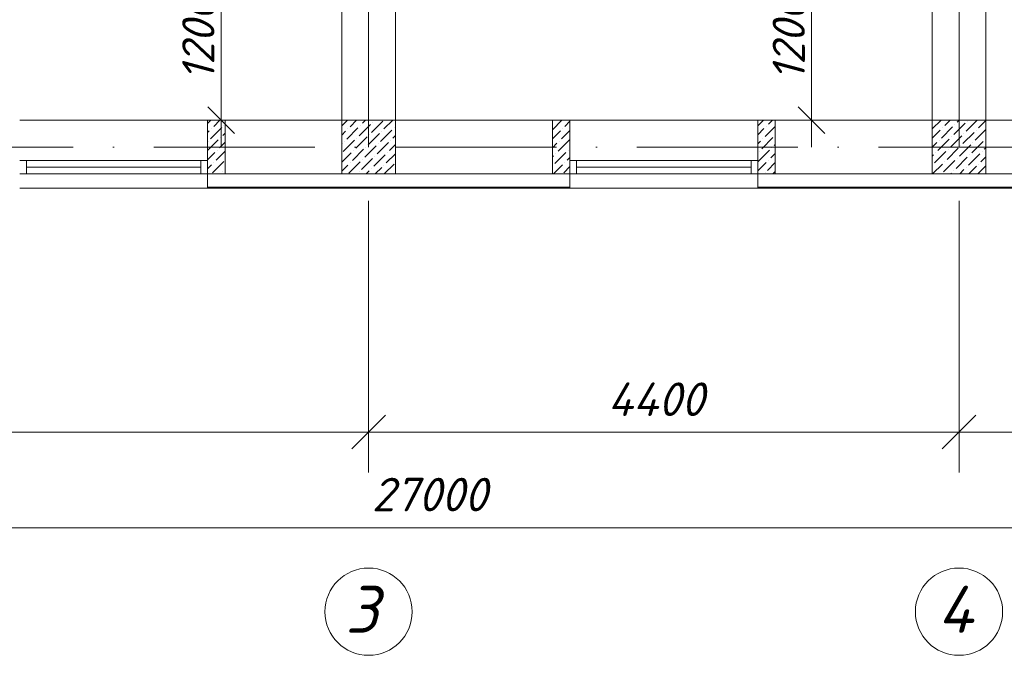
# Model space of a CAD drawing. Header units: millimetres. Extents: x 1114507 to 93926427, y 174473 to 817039.
# Tile 267 of 483: x 1733678 to 1741016, y 763038 to 767774. Entities that reach past the tile are written whole.
import ezdxf

# ---------------------------------------------------------------- set-up
doc = ezdxf.new("R2010")
doc.units = ezdxf.units.MM
doc.linetypes.add('ACAD_ISO10W100', pattern=[18, 12, -3, 0, -3])
for name, color, linetype, lineweight in [('PLAN', 250, 'Continuous', 25), ('размеры', 12, 'Continuous', 15), ('ТЕХНОЛОГИЯ', 36, 'Continuous', 18)]:
    doc.layers.add(name, color=color, linetype=linetype, lineweight=lineweight)
doc.layers.add('RAZMERNAR', color=152, linetype='Continuous')
doc.styles.get("Standard").update_dxf_attribs({"font": 'isocpeui.ttf'})
doc.dimstyles.new('Санжар', dxfattribs={"dimtxt": 240, "dimasz": 200, "dimexe": 200, "dimexo": 200, "dimgap": 50, "dimtad": 1, "dimdec": 0, "dimtxsty": 'Standard', "dimblk": 'OBLIQUE', "dimcen": 2.5, "dimdle": 200, "dimclrd": 152, "dimclre": 152, "dimclrt": 152, "dimadec": 0, "dimazin": 0, "dimtfac": 1, "dimtdec": 0, "dimtmove": 0, "dimatfit": 3, "dimldrblk": 'OBLIQUE', "dimfxl": 0, "dimlwd": 0, "dimlwe": 0, "dimarcsym": 0})

# ---------------------------------------------------------------- blocks, each defined once
blk = doc.blocks.new('blokqav2mak')
at = {"color": 1, "linetype": 'ACAD_ISO10W100', "lineweight": 0, "ltscale": 100}
for p, q in [((1558682, 782425.1), (1558682, 766825.1)), ((1563082, 773325.1), (1563082, 766825.1)), ((1572682, 766825.1), (1545682, 766825.1))]:
    blk.add_line(p, q, dxfattribs=at)
at = {"lineweight": 0, "ltscale": 100}
for p, q in [((1558882, 773325.1), (1558882, 767025.1)), ((1562882, 773325.1), (1562882, 767025.1)), ((1558482, 772925.1), (1558482, 767025.1)), ((1563282, 772925.1), (1563282, 767025.1)), ((1557482, 767025.1), (1556082, 767025.1)), ((1557482, 767025.1), (1560052, 767025.1)), ((1557482, 767025.1), (1557482, 766625.1)), ((1560182, 767025.1), (1560182, 766625.1)), ((1561582, 767025.1), (1560182, 767025.1)), ((1561582, 767025.1), (1561582, 766625.1)), ((1561712, 767025.1), (1564282, 767025.1)), ((1557482, 766625.1), (1560182, 766625.1)), ((1561712, 766625.1), (1564152, 766625.1)), ((1557482, 766518.1), (1556082, 766518.1)), ((1561582, 766518.1), (1560182, 766518.1))]:
    blk.add_line(p, q, dxfattribs=at)
at = {"linetype": 'Continuous', "lineweight": 0, "ltscale": 100}
for p, q in [((1557482, 767000.2, 0), (1557507, 767025.1, 0)), ((1557528.3, 766979.1, 0), (1557574.3, 767025.1, 0)), ((1557604.1, 766987.5, 0), (1557604.1, 766987.5, 0)), ((1558482, 766981.7), (1558525.4, 767025.1)), ((1558544, 766976.3), (1558592.8, 767025.1)), ((1558611.4, 766909), (1558695.6, 766993.2)), ((1558619.8, 766984.8), (1558619.8, 766984.8)), ((1558636.6, 767001.6), (1558660.1, 767025.1)), ((1558704, 766934.2), (1558788.2, 767018.4)), ((1558712.4, 767010), (1558712.4, 767010)), ((1558796.6, 766959.5), (1558862.2, 767025.1)), ((1560052, 766953.8, 0), (1560123.3, 767025.1, 0)), ((1560144.6, 766979.1, 0), (1560182, 767016.5, 0)), ((1561582, 766983.2, 0), (1561623.9, 767025.1, 0)), ((1561662.1, 766995.9, 0), (1561691.3, 767025.1, 0)), ((1562882.9, 766959.5), (1562948.5, 767025.1)), ((1562975.5, 766984.8), (1563015.9, 767025.1)), ((1563042.9, 766917.4), (1563127.1, 767001.6)), ((1563051.3, 766993.2), (1563051.3, 766993.2)), ((1563068.2, 767010), (1563083.2, 767025.1)), ((1563135.5, 766942.7), (1563217.9, 767025.1)), ((1563143.9, 767018.4), (1563143.9, 767018.4)), ((1563228.1, 766967.9), (1563282, 767021.8)), ((1557482, 766932.8, 0), (1557494.6, 766945.4, 0)), ((1557503, 766886.5, 0), (1557587.2, 766970.6, 0)), ((1557511.4, 766962.2, 0), (1557511.4, 766962.2, 0)), ((1557595.6, 766911.7, 0), (1557612, 766928.1, 0)), ((1558482, 766914.4), (1558510.3, 766942.7)), ((1558518.8, 766883.7), (1558603, 766967.9)), ((1558527.2, 766959.5), (1558527.2, 766959.5)), ((1558678.7, 766841.6), (1558762.9, 766925.8)), ((1558687.1, 766917.4), (1558687.1, 766917.4)), ((1558771.3, 766866.9), (1558855.5, 766951.1)), ((1558779.8, 766942.7), (1558779.8, 766942.7)), ((1558863.9, 766892.2), (1558882, 766910.2)), ((1558872.4, 766967.9), (1558872.4, 766967.9)), ((1560052, 766886.5, 0), (1560111, 766945.4, 0)), ((1560119.4, 766886.5, 0), (1560182, 766949.1, 0)), ((1560127.8, 766962.2, 0), (1560127.8, 766962.2, 0)), ((1561582, 766915.9, 0), (1561628.4, 766962.2, 0)), ((1561636.8, 766903.3, 0), (1561712, 766978.5, 0)), ((1561645.2, 766979.1, 0), (1561645.2, 766979.1, 0)), ((1562882, 766891.3), (1562941.9, 766951.1)), ((1562950.3, 766892.2), (1563034.5, 766976.3)), ((1562958.7, 766967.9), (1562958.7, 766967.9)), ((1563110.2, 766850.1), (1563194.4, 766934.2)), ((1563118.7, 766925.8), (1563118.7, 766925.8)), ((1563202.9, 766875.3), (1563282, 766954.5)), ((1563211.3, 766951.1), (1563211.3, 766951.1)), ((1557482, 766798.1, 0), (1557562, 766878, 0)), ((1557486.2, 766869.6, 0), (1557486.2, 766869.6, 0)), ((1557570.4, 766819.1, 0), (1557612, 766860.8, 0)), ((1557578.8, 766894.9, 0), (1557578.8, 766894.9, 0)), ((1558482, 766847), (1558485.1, 766850.1)), ((1558493.5, 766791.1), (1558577.7, 766875.3)), ((1558501.9, 766866.9), (1558501.9, 766866.9)), ((1558586.1, 766816.4), (1558670.3, 766900.6)), ((1558594.5, 766892.2), (1558594.5, 766892.2)), ((1558746.1, 766774.3), (1558830.3, 766858.5)), ((1558754.5, 766850.1), (1558754.5, 766850.1)), ((1558838.7, 766799.5), (1558882, 766842.9)), ((1558847.1, 766875.3), (1558847.1, 766875.3)), ((1560052, 766819.1, 0), (1560085.7, 766852.8, 0)), ((1560094.1, 766793.8, 0), (1560178.3, 766878, 0)), ((1560102.5, 766869.6, 0), (1560102.5, 766869.6, 0)), ((1561582, 766848.5, 0), (1561603.1, 766869.6, 0)), ((1561611.5, 766810.7, 0), (1561695.7, 766894.9, 0)), ((1561620, 766886.5, 0), (1561620, 766886.5, 0)), ((1561704.2, 766835.9, 0), (1561712, 766843.8, 0)), ((1562882, 766823.9), (1562916.6, 766858.5)), ((1562925, 766799.5), (1563009.2, 766883.7)), ((1562933.4, 766875.3), (1562933.4, 766875.3)), ((1563017.6, 766824.8), (1563101.8, 766909)), ((1563026.1, 766900.6), (1563026.1, 766900.6)), ((1563085, 766757.4), (1563169.2, 766841.6)), ((1563177.6, 766782.7), (1563261.8, 766866.9)), ((1563186, 766858.5), (1563186, 766858.5)), ((1563278.6, 766883.7), (1563278.6, 766883.7)), ((1557482, 766730.8, 0), (1557536.7, 766785.4, 0)), ((1557545.1, 766726.5, 0), (1557612, 766793.4, 0)), ((1557553.5, 766802.3, 0), (1557553.5, 766802.3, 0)), ((1558482, 766712.3), (1558552.4, 766782.7)), ((1558560.9, 766723.8), (1558645.1, 766808)), ((1558569.3, 766799.5), (1558569.3, 766799.5)), ((1558653.5, 766749), (1558737.7, 766833.2)), ((1558661.9, 766824.8), (1558661.9, 766824.8)), ((1558720.8, 766681.7), (1558805, 766765.9)), ((1558813.4, 766706.9), (1558882, 766775.5)), ((1558821.8, 766782.7), (1558821.8, 766782.7)), ((1560068.9, 766701.2, 0), (1560153, 766785.4, 0)), ((1560077.3, 766777, 0), (1560077.3, 766777, 0)), ((1560169.9, 766802.3, 0), (1560169.9, 766802.3, 0)), ((1561586.3, 766718.1, 0), (1561670.5, 766802.3, 0)), ((1561594.7, 766793.8, 0), (1561594.7, 766793.8, 0)), ((1561678.9, 766743.3, 0), (1561712, 766776.5, 0)), ((1561687.3, 766819.1, 0), (1561687.3, 766819.1, 0)), ((1562882, 766756.5), (1562891.4, 766765.9)), ((1562899.8, 766706.9), (1562984, 766791.1)), ((1562908.2, 766782.7), (1562908.2, 766782.7)), ((1562992.4, 766732.2), (1563076.6, 766816.4)), ((1563000.8, 766808), (1563000.8, 766808)), ((1563093.4, 766833.2), (1563093.4, 766833.2)), ((1563152.3, 766690.1), (1563236.5, 766774.3)), ((1563160.8, 766765.9), (1563160.8, 766765.9)), ((1563253.4, 766791.1), (1563253.4, 766791.1)), ((1563270.2, 766808), (1563282, 766819.8)), ((1557482, 766663.4, 0), (1557511.4, 766692.8, 0)), ((1557519.9, 766633.9, 0), (1557604.1, 766718.1, 0)), ((1557528.3, 766709.7, 0), (1557528.3, 766709.7, 0)), ((1558482, 766644.9), (1558527.2, 766690.1)), ((1558535.6, 766631.2), (1558619.8, 766715.4)), ((1558544, 766706.9), (1558544, 766706.9)), ((1558628.2, 766656.4), (1558712.4, 766740.6)), ((1558636.6, 766732.2), (1558636.6, 766732.2)), ((1558729.2, 766757.4), (1558729.2, 766757.4)), ((1558796.6, 766690.1), (1558796.6, 766690.1)), ((1558799, 766625.1), (1558872.4, 766698.5)), ((1560052, 766751.8, 0), (1560060.4, 766760.2, 0)), ((1560060.1, 766625.1, 0), (1560127.8, 766692.8, 0)), ((1560144.6, 766709.7, 0), (1560144.6, 766709.7, 0)), ((1560161.5, 766726.5, 0), (1560182, 766747.1, 0)), ((1561582, 766646.5, 0), (1561645.2, 766709.7, 0)), ((1561653.6, 766650.7, 0), (1561712, 766709.1, 0)), ((1561662.1, 766726.5, 0), (1561662.1, 766726.5, 0)), ((1562882.9, 766690.1), (1562882.9, 766690.1)), ((1562885.3, 766625.1), (1562958.7, 766698.5)), ((1562967.1, 766639.6), (1563051.3, 766723.8)), ((1562975.5, 766715.4), (1562975.5, 766715.4)), ((1563059.7, 766664.8), (1563143.9, 766749)), ((1563068.2, 766740.6), (1563068.2, 766740.6)), ((1563228.1, 766698.5), (1563228.1, 766698.5)), ((1563245, 766715.4), (1563282, 766752.4)), ((1557578.4, 766625.1, 0), (1557578.8, 766625.5, 0)), ((1557595.6, 766642.3, 0), (1557595.6, 766642.3, 0)), ((1558611.4, 766639.6), (1558611.4, 766639.6)), ((1558664.2, 766625.1), (1558687.1, 766648)), ((1558704, 766664.8), (1558704, 766664.8)), ((1558731.6, 766625.1), (1558779.8, 766673.3)), ((1558880.8, 766639.6), (1558882, 766640.8)), ((1560136.2, 766633.9, 0), (1560182, 766679.7, 0)), ((1561636.8, 766633.9, 0), (1561636.8, 766633.9, 0)), ((1561695.4, 766625.1, 0), (1561712, 766641.8, 0)), ((1563020, 766625.1), (1563026.1, 766631.2)), ((1563042.9, 766648), (1563042.9, 766648)), ((1563087.4, 766625.1), (1563118.7, 766656.4)), ((1563135.5, 766673.3), (1563135.5, 766673.3)), ((1563154.7, 766625.1), (1563211.3, 766681.7)), ((1563222.1, 766625.1), (1563282, 766685.1))]:
    blk.add_line(p, q, dxfattribs=at)
at = {"color": 5, "lineweight": 0}
for p, q in [((1556082, 766725.1), (1556132, 766725.1)), ((1557432, 766725.1), (1556132, 766725.1)), ((1556132, 766725.1), (1556132, 766625.1)), ((1557482, 766725.1), (1557432, 766725.1)), ((1557432, 766725.1), (1557432, 766625.1)), ((1557482, 766625.1), (1557482, 766725.1)), ((1560182, 766725.1), (1560232, 766725.1)), ((1560182, 766625.1), (1560182, 766725.1)), ((1561532, 766725.1), (1560232, 766725.1)), ((1560232, 766725.1), (1560232, 766625.1)), ((1561582, 766725.1), (1561532, 766725.1)), ((1561532, 766725.1), (1561532, 766625.1)), ((1561582, 766625.1), (1561582, 766725.1)), ((1556132, 766625.1), (1556082, 766625.1)), ((1557432, 766675.1), (1556132, 766675.1)), ((1557432, 766625.1), (1556132, 766625.1)), ((1557432, 766625.1), (1557482, 766625.1)), ((1560232, 766625.1), (1560182, 766625.1)), ((1561532, 766675.1), (1560232, 766675.1)), ((1561532, 766625.1), (1560232, 766625.1)), ((1561532, 766625.1), (1561582, 766625.1))]:
    blk.add_line(p, q, dxfattribs=at)
at = {"color": 252, "lineweight": 0, "ltscale": 100}
for p, q in [((1557482, 766625.1), (1557482, 766518.1)), ((1560182, 766625.1), (1560182, 766517.3)), ((1561582, 766625.1), (1561582, 766518.1)), ((1557482, 766518.1), (1560182, 766518.1)), ((1561582, 766518.1), (1564282, 766518.1))]:
    blk.add_line(p, q, dxfattribs=at)
at = {"color": 32, "lineweight": 0, "ltscale": 100}
for p, q in [((1557482, 766525.1), (1560182, 766525.1)), ((1561582, 766525.1), (1564282, 766525.1))]:
    blk.add_line(p, q, dxfattribs=at)
at = {"color": 0, "linetype": 'ByBlock', "lineweight": 0}
for p, q in [((1558807, 764825.9), (1558557, 764575.9)), ((1558557, 764575.9), (1558807, 764825.9)), ((1563207, 764825.9), (1562957, 764575.9)), ((1562957, 764575.9), (1563207, 764825.9))]:
    blk.add_line(p, q, dxfattribs=at)
at = {"layer": 'PLAN', "color": 158, "lineweight": 0}
for centre in [(1558682, 763362.5), (1563082, 763362.5)]:
    blk.add_circle(centre, 324.9, dxfattribs=at)
at = {"layer": 'RAZMERNAR', "lineweight": 0, "ltscale": 100}
for p, q in [((1558682, 766425.1), (1558682, 764400.9)), ((1558682, 766425.1), (1558682, 764400.9)), ((1563082, 766425.1), (1563082, 764400.9)), ((1563082, 766425.1), (1563082, 764400.9)), ((1558832, 764700.9), (1548932, 764700.9)), ((1563232, 764700.9), (1558532, 764700.9)), ((1568432, 764700.9), (1562932, 764700.9)), ((1572832, 763987.4), (1545532, 763987.4))]:
    blk.add_line(p, q, dxfattribs=at)
at = {"layer": 'размеры', "lineweight": 0, "ltscale": 5}
for p, q in [((1557612, 767025.1), (1557482, 767025.1)), ((1557482, 767025.1), (1557482, 766625.1)), ((1557612, 766625.1), (1557612, 767025.1)), ((1558882, 767025.1), (1558482, 767025.1)), ((1558482, 767025.1), (1558482, 766625.1)), ((1558882, 766625.1), (1558882, 767025.1)), ((1560182, 767025.1), (1560052, 767025.1)), ((1560052, 767025.1), (1560052, 766625.1)), ((1560182, 766625.1), (1560182, 767025.1)), ((1561712, 767025.1), (1561582, 767025.1)), ((1561582, 767025.1), (1561582, 766625.1)), ((1561712, 766625.1), (1561712, 767025.1)), ((1563282, 767025.1), (1562882, 767025.1)), ((1562882, 767025.1), (1562882, 766625.1)), ((1563282, 766625.1), (1563282, 767025.1)), ((1557482, 766625.1), (1557612, 766625.1)), ((1558482, 766625.1), (1558882, 766625.1)), ((1560052, 766625.1), (1560182, 766625.1)), ((1561582, 766625.1), (1561712, 766625.1)), ((1562882, 766625.1), (1563282, 766625.1))]:
    blk.add_line(p, q, dxfattribs=at)
at = {"layer": 'ТЕХНОЛОГИЯ', "color": 152, "linetype": 'ByBlock', "lineweight": 0, "ltscale": 100}
for p, q in [((1560182, 766674.3), (1560182, 766624.3)), ((1561582, 766674.3), (1561582, 766624.3))]:
    blk.add_line(p, q, dxfattribs=at)
at = {"layer": 'PLAN', "lineweight": 0}
for s, p in [('3', (1558508, 763205.3)), ('4', (1562921.3, 763205.3))]:
    blk.add_text(s, height=350, dxfattribs=at).set_placement(p)
at = {"layer": 'RAZMERNAR', "lineweight": 0}
for s, p in [('4400', (1560463.7, 764820.9)), ('27000', (1558705.5, 764110.6))]:
    blk.add_text(s, height=250, dxfattribs=at).set_placement(p)
blk = doc.blocks.new('_Oblique')
at = {"color": 0, "linetype": 'ByBlock', "lineweight": -2}
blk.add_line((-0.5, -0.5), (0.5, 0.5), dxfattribs=at)
blk = doc.blocks.new('*D1846')
at = {"color": 152, "linetype": 'Continuous', "lineweight": 0, "ltscale": 100, "transparency": 16777216}
for p, q in [((1735179.2, 766825.1), (1735179.2, 768425.1)), ((1735299.2, 768225.1), (1734979.2, 768225.1)), ((1735299.2, 767025.1), (1734979.2, 767025.1))]:
    blk.add_line(p, q, dxfattribs=at)
at = {"layer": 'Defpoints', "color": 0, "lineweight": 35, "ltscale": 100, "transparency": 16777216}
for p in [(1735179.2, 768225.1), (1736078.2, 768225.1), (1736078.2, 767025.1)]:
    blk.add_point(p, dxfattribs=at)
at = {"color": 152, "lineweight": 0, "ltscale": 100, "transparency": 16777216, "xscale": 200, "yscale": 200, "zscale": 200}
for p, rotation in [((1735179.2, 768225.1), 90), ((1735179.2, 767025.1), 270)]:
    blk.add_blockref('_Oblique', p, dxfattribs=dict(at, rotation=rotation))
at = {"color": 152, "lineweight": 35, "ltscale": 100, "transparency": 16777216, "insert": (1735009.2, 767625.1), "char_height": 240, "attachment_point": 5, "rotation": 90, "bg_fill": 3, "box_fill_scale": 1.1, "bg_fill_color": 256, "bg_fill_true_color": 13158600, "bg_fill_transparency": 0}
blk.add_mtext('1200', dxfattribs=at)
blk = doc.blocks.new('*D1853')
at = {"color": 152, "linetype": 'Continuous', "lineweight": 0, "ltscale": 100, "transparency": 16777216}
for p, q in [((1739579.2, 766825.1), (1739579.2, 768425.1)), ((1739699.2, 768225.1), (1739379.2, 768225.1)), ((1739699.2, 767025.1), (1739379.2, 767025.1))]:
    blk.add_line(p, q, dxfattribs=at)
at = {"layer": 'Defpoints', "color": 0, "lineweight": 35, "ltscale": 100, "transparency": 16777216}
for p in [(1739579.2, 768225.1), (1740478.2, 768225.1), (1740478.2, 767025.1)]:
    blk.add_point(p, dxfattribs=at)
at = {"color": 152, "lineweight": 0, "ltscale": 100, "transparency": 16777216, "xscale": 200, "yscale": 200, "zscale": 200}
for p, rotation in [((1739579.2, 768225.1), 90), ((1739579.2, 767025.1), 270)]:
    blk.add_blockref('_Oblique', p, dxfattribs=dict(at, rotation=rotation))
at = {"color": 152, "lineweight": 35, "ltscale": 100, "transparency": 16777216, "insert": (1739409.2, 767625.1), "char_height": 240, "attachment_point": 5, "rotation": 90, "bg_fill": 3, "box_fill_scale": 1.1, "bg_fill_color": 256, "bg_fill_true_color": 13158600, "bg_fill_transparency": 0}
blk.add_mtext('1200', dxfattribs=at)

msp = doc.modelspace()

# ---------------------------------------------------------------- block references
at = {"color": 0}
msp.add_blockref('blokqav2mak', (177596.2, 0), dxfattribs=at)

# ---------------------------------------------------------------- next in the draw order: dimensions: what is measured, and where the dimension line sits
at = {"color": 0, "lineweight": 35, "ltscale": 100}
for base, p1, p2, picture, middle in [((1735179.2, 768225.1), (1736078.2, 767025.1), (1736078.2, 768225.1), '*D1846', (1735009.2, 767625.1)), ((1739579.2, 768225.1), (1740478.2, 767025.1), (1740478.2, 768225.1), '*D1853', (1739409.2, 767625.1))]:
    dim = msp.add_linear_dim(base=base, p1=p1, p2=p2, angle=270, dimstyle='Санжар', override={"dimfxl": 120, "dimfxlon": 1, "dimtfill": 1, "dimarcsym": 1}, dxfattribs=at)
    dim.commit()
    dim.dimension.update_dxf_attribs({"geometry": picture, "text_midpoint": middle})

doc.saveas('drawing.dxf')
